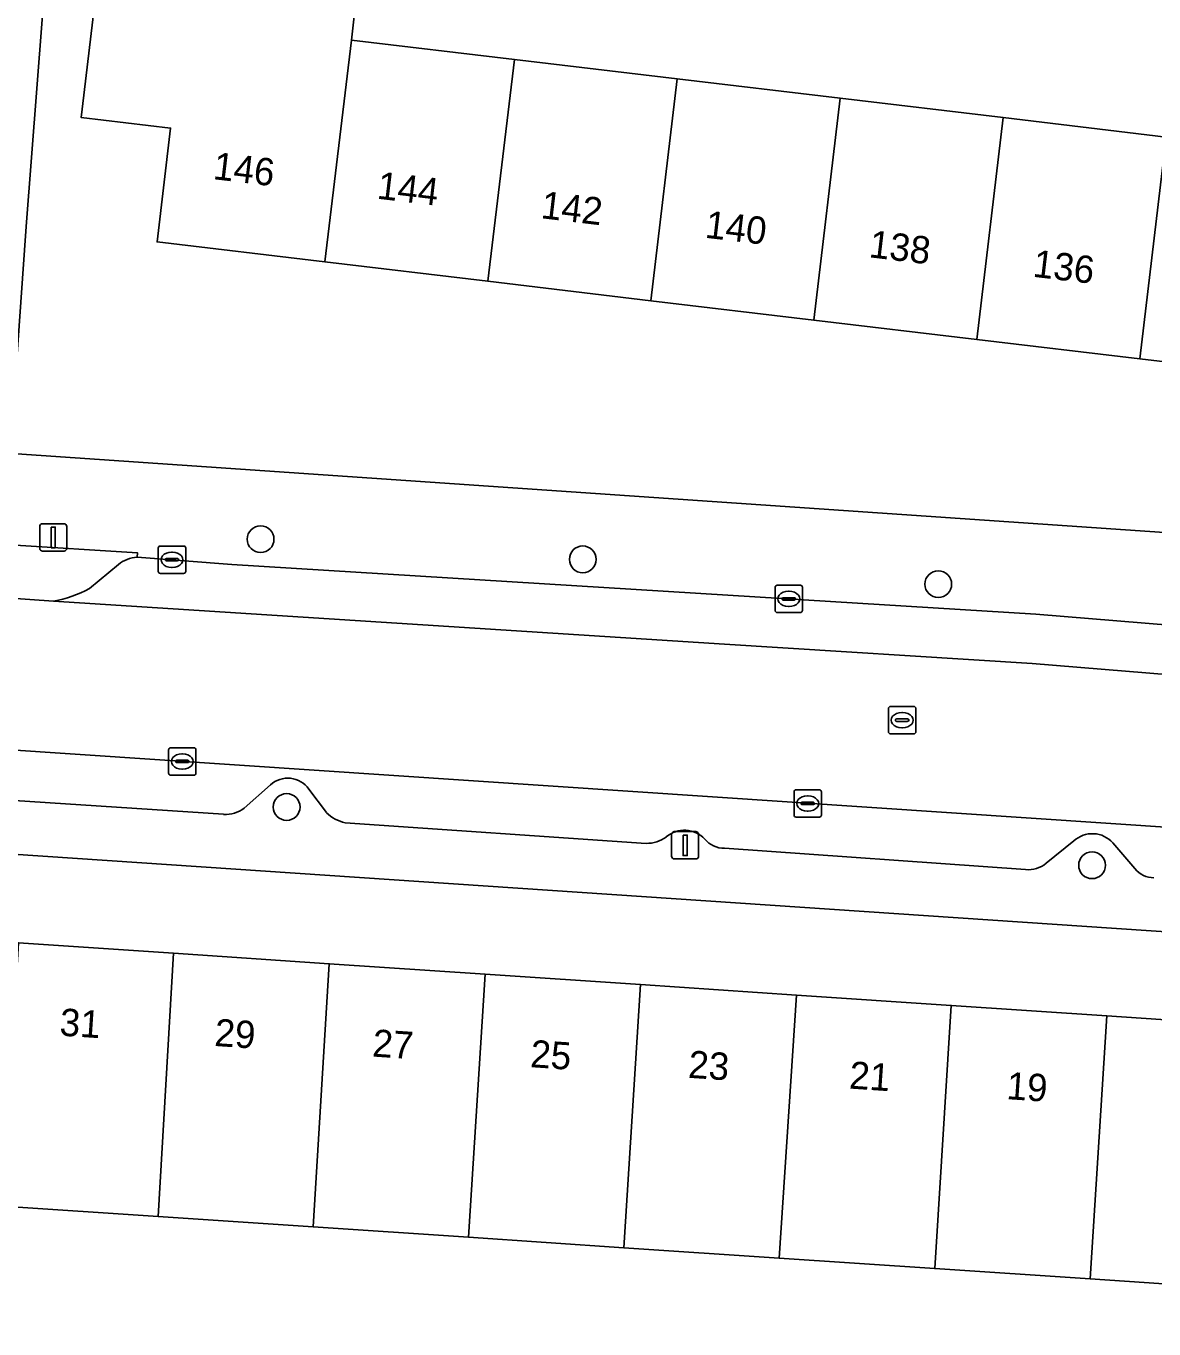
# Model space of a CAD drawing. Extents: x 159053 to 160042, y 380449 to 381423.
# Drawn here: x 159418.74 to 159459.97, y 381158.52 to 381206.15 of the extents above; entities that cross this region are included whole.
import ezdxf

# ---------------------------------------------------------------- set-up
doc = ezdxf.new("R2010")
doc.units = 0
for name, color, linetype in [('IMGEO_Boom', 7, 'Continuous'), ('IMGEO_Erf', 7, 'Continuous'), ('IMGEO_Kolk', 7, 'Continuous'), ('IMGEO_Lichtmast', 7, 'Continuous'), ('IMGEO_Muur', 7, 'Continuous'), ('IMGEO_Pand', 7, 'Continuous'), ('IMGEO_Pand_nummerreeks', 7, 'Continuous'), ('IMGEO_Parkeervlak_open', 7, 'Continuous'), ('IMGEO_Rijbaan_lokaal_open', 7, 'Continuous'), ('IMGEO_Rioolput', 7, 'Continuous'), ('IMGEO_Voetpad_open', 7, 'Continuous')]:
    doc.layers.add(name, color=color, linetype=linetype)

msp = doc.modelspace()

# ---------------------------------------------------------------- linework, layer by layer
at = {"layer": 'IMGEO_Boom'}
for centre in [(159427.311, 381187.389), (159439.091, 381186.652), (159452.089, 381185.745), (159428.264, 381177.598), (159457.712, 381175.468)]:
    msp.add_circle(centre, 0.489, dxfattribs=at)
at = {"layer": 'IMGEO_Erf'}
for points in [[(159418.399, 381190.504), (159489.16, 381185.654), (159488.937, 381187.416), (159485.126, 381213.338)], [(159465.413, 381193.271), (159459.455, 381193.98), (159453.498, 381194.69), (159447.54, 381195.399), (159441.582, 381196.108), (159435.624, 381196.818), (159429.666, 381197.527), (159423.527, 381198.258), (159424.023, 381202.419), (159420.747, 381202.811), (159421.64, 381210.288)], [(159431.024, 381209.168), (159430.632, 381205.639), (159436.59, 381204.93), (159442.548, 381204.22), (159448.506, 381203.511), (159454.464, 381202.802), (159460.421, 381202.092)], [(159419.521, 381208.929), (159418.746, 381198.827), (159418.155, 381190.521)], [(159465.572, 381146.862), (159463.56, 381159.946), (159457.638, 381160.343), (159451.96, 381160.723), (159446.274, 381161.104), (159440.588, 381161.485), (159434.913, 381161.865), (159429.234, 381162.245), (159423.569, 381162.624), (159417.883, 381163.005), (159412.393, 381163.373), (159412.184, 381163.387), (159412.031, 381160.979), (159409.33, 381161.165), (159408.933, 381163.61), (159406.07, 381163.806), (159403.458, 381163.985), (159402.742, 381161.616), (159399.854, 381161.814), (159399.452, 381156.561)]]:
    msp.add_lwpolyline(points, dxfattribs=at)
msp.add_lwpolyline([(159400.883, 381177.042), (159400.666, 381173.825), (159406.716, 381173.419), (159412.792, 381173.011), (159418.457, 381172.631), (159424.13, 381172.25), (159429.823, 381171.867), (159435.525, 381171.485), (159441.199, 381171.104), (159446.901, 381170.721), (159452.564, 381170.341), (159458.247, 381169.959), (159464.177, 381169.561), (159464.393, 381172.763)], close=True, dxfattribs=at)
at = {"layer": 'IMGEO_Kolk'}
for p, q in [((159423.571, 381186.212), (159423.571, 381187.064)), ((159423.646, 381187.138), (159424.498, 381187.138)), ((159424.059, 381186.918), (159424.084, 381186.918)), ((159424.572, 381187.064), (159424.572, 381186.212)), ((159423.83, 381186.632), (159423.83, 381186.644)), ((159424.268, 381186.595), (159423.87, 381186.595)), ((159423.873, 381186.681), (159424.271, 381186.681)), ((159424.082, 381186.358), (159424.057, 381186.358)), ((159424.314, 381186.644), (159424.314, 381186.632)), ((159424.498, 381186.138), (159423.646, 381186.138)), ((159446.122, 381184.781), (159446.122, 381185.633)), ((159446.197, 381185.707), (159447.049, 381185.707)), ((159446.61, 381185.487), (159446.635, 381185.487)), ((159447.123, 381185.633), (159447.123, 381184.781)), ((159446.381, 381185.201), (159446.381, 381185.213)), ((159446.819, 381185.164), (159446.421, 381185.164)), ((159446.424, 381185.25), (159446.822, 381185.25)), ((159446.633, 381184.927), (159446.608, 381184.927)), ((159446.865, 381185.213), (159446.865, 381185.201)), ((159447.049, 381184.707), (159446.197, 381184.707)), ((159423.948, 381178.836), (159423.948, 381179.688)), ((159424.023, 381179.762), (159424.875, 381179.762)), ((159424.949, 381179.688), (159424.949, 381178.836)), ((159424.207, 381179.256), (159424.207, 381179.268)), ((159424.645, 381179.219), (159424.247, 381179.219)), ((159424.25, 381179.305), (159424.648, 381179.305)), ((159424.436, 381179.542), (159424.461, 381179.542)), ((159424.691, 381179.268), (159424.691, 381179.256)), ((159424.875, 381178.762), (159424.023, 381178.762)), ((159424.459, 381178.982), (159424.434, 381178.982)), ((159446.89, 381178.227), (159447.742, 381178.227)), ((159446.815, 381177.301), (159446.815, 381178.153)), ((159447.074, 381177.721), (159447.074, 381177.733)), ((159447.117, 381177.77), (159447.515, 381177.77)), ((159447.303, 381178.007), (159447.328, 381178.007)), ((159447.558, 381177.733), (159447.558, 381177.721)), ((159447.816, 381178.153), (159447.816, 381177.301)), ((159447.512, 381177.684), (159447.114, 381177.684)), ((159447.326, 381177.447), (159447.301, 381177.447)), ((159447.742, 381177.227), (159446.89, 381177.227))]:
    msp.add_line(p, q, dxfattribs=at)
for points in [[(159423.571, 381186.212), (159423.571, 381187.064)], [(159423.646, 381187.138), (159424.498, 381187.138)], [(159424.572, 381187.064), (159424.572, 381186.212)], [(159424.498, 381186.138), (159423.646, 381186.138)], [(159446.122, 381184.781), (159446.122, 381185.633)], [(159446.197, 381185.707), (159447.049, 381185.707)], [(159447.123, 381185.633), (159447.123, 381184.781)], [(159447.049, 381184.707), (159446.197, 381184.707)], [(159423.948, 381178.836), (159423.948, 381179.688)], [(159424.023, 381179.762), (159424.875, 381179.762)], [(159424.949, 381179.688), (159424.949, 381178.836)], [(159424.875, 381178.762), (159424.023, 381178.762)], [(159446.89, 381178.227), (159447.742, 381178.227)], [(159446.815, 381177.301), (159446.815, 381178.153)], [(159447.816, 381178.153), (159447.816, 381177.301)], [(159447.742, 381177.227), (159446.89, 381177.227)]]:
    msp.add_lwpolyline(points, dxfattribs=at)
for centre, radius, start, end in [((159423.648, 381187.062), 0.0765, 91.552, 178.448), ((159423.648, 381187.062), 0.0765, 91.552, 178.448), ((159424.496, 381187.062), 0.0765, 1.552, 88.448), ((159424.496, 381187.062), 0.0765, 1.552, 88.448), ((159423.87, 381186.641), 0.0403, 85.8775, 175.7526), ((159423.867, 381186.631), 0.0366, 178.938, 274.7102), ((159424.271, 381186.638), 0.043, 264.8664, 352.4533), ((159424.275, 381186.643), 0.0386, 1.7309, 96.639), ((159423.648, 381186.214), 0.0765, 181.552, 268.448), ((159423.648, 381186.214), 0.0765, 181.552, 268.448), ((159424.496, 381186.214), 0.0765, 271.552, 358.448), ((159424.496, 381186.214), 0.0765, 271.552, 358.448), ((159446.199, 381185.631), 0.0765, 91.552, 178.448), ((159446.199, 381185.631), 0.0765, 91.552, 178.448), ((159447.047, 381185.631), 0.0765, 1.552, 88.448), ((159447.047, 381185.631), 0.0765, 1.552, 88.448), ((159446.421, 381185.21), 0.0403, 85.8775, 175.7526), ((159446.418, 381185.2), 0.0366, 178.938, 274.7102), ((159446.822, 381185.207), 0.043, 264.8664, 352.4533), ((159446.826, 381185.212), 0.0386, 1.7309, 96.639), ((159446.199, 381184.783), 0.0765, 181.552, 268.448), ((159446.199, 381184.783), 0.0765, 181.552, 268.448), ((159447.047, 381184.783), 0.0765, 271.552, 358.448), ((159447.047, 381184.783), 0.0765, 271.552, 358.448), ((159424.025, 381179.686), 0.0765, 91.552, 178.448), ((159424.025, 381179.686), 0.0765, 91.552, 178.448), ((159424.873, 381179.686), 0.0765, 1.552, 88.448), ((159424.873, 381179.686), 0.0765, 1.552, 88.448), ((159424.247, 381179.265), 0.0403, 85.8775, 175.7526), ((159424.244, 381179.255), 0.0366, 178.938, 274.7102), ((159424.648, 381179.262), 0.043, 264.8664, 352.4533), ((159424.652, 381179.267), 0.0386, 1.7309, 96.639), ((159424.025, 381178.838), 0.0765, 181.552, 268.448), ((159424.025, 381178.838), 0.0765, 181.552, 268.448), ((159424.873, 381178.838), 0.0765, 271.552, 358.448), ((159424.873, 381178.838), 0.0765, 271.552, 358.448), ((159446.892, 381178.151), 0.0765, 91.552, 178.448), ((159446.892, 381178.151), 0.0765, 91.552, 178.448), ((159447.74, 381178.151), 0.0765, 1.552, 88.448), ((159447.74, 381178.151), 0.0765, 1.552, 88.448), ((159447.114, 381177.73), 0.0403, 85.8775, 175.7526), ((159447.111, 381177.72), 0.0366, 178.938, 274.7102), ((159447.515, 381177.727), 0.043, 264.8664, 352.4533), ((159447.519, 381177.732), 0.0386, 1.7309, 96.639), ((159446.892, 381177.303), 0.0765, 181.552, 268.448), ((159446.892, 381177.303), 0.0765, 181.552, 268.448), ((159447.74, 381177.303), 0.0765, 271.552, 358.448), ((159447.74, 381177.303), 0.0765, 271.552, 358.448)]:
    msp.add_arc(centre, radius, start, end, dxfattribs=at)
for centre, major_axis, ratio, start_param, end_param in [((159424.058, 381186.638), (-0.387, 0.002), 0.722429, 4.712389, 7.853982), ((159424.083, 381186.638), (-0.39, 0.002), 0.717154, 1.570796, 4.712389), ((159446.609, 381185.207), (-0.387, 0.002), 0.722429, 4.712389, 7.853982), ((159446.634, 381185.207), (-0.39, 0.002), 0.717154, 1.570796, 4.712389), ((159424.435, 381179.262), (-0.387, 0.002), 0.722429, 4.712389, 7.853982), ((159424.46, 381179.262), (-0.39, 0.002), 0.717154, 1.570796, 4.712389), ((159447.302, 381177.727), (-0.387, 0.002), 0.722429, 4.712389, 7.853982), ((159447.327, 381177.727), (-0.39, 0.002), 0.717154, 1.570796, 4.712389)]:
    msp.add_ellipse(centre, major_axis=major_axis, ratio=ratio, start_param=start_param, end_param=end_param, dxfattribs=at)
at = {"layer": 'IMGEO_Lichtmast'}
for p, q in [((159419.235, 381187.054), (159419.235, 381187.854)), ((159419.235, 381187.854), (159419.235, 381187.054)), ((159419.335, 381187.954), (159420.125, 381187.954)), ((159420.125, 381187.954), (159419.335, 381187.954)), ((159420.225, 381187.854), (159420.225, 381187.054)), ((159420.225, 381187.054), (159420.225, 381187.854)), ((159420.125, 381186.954), (159419.335, 381186.954)), ((159419.335, 381186.954), (159420.125, 381186.954)), ((159442.338, 381175.799), (159442.338, 381176.599)), ((159442.338, 381176.599), (159442.338, 381175.799)), ((159442.438, 381176.699), (159443.228, 381176.699)), ((159443.228, 381176.699), (159442.438, 381176.699)), ((159443.328, 381176.599), (159443.328, 381175.799)), ((159443.328, 381175.799), (159443.328, 381176.599)), ((159443.228, 381175.699), (159442.438, 381175.699)), ((159442.438, 381175.699), (159443.228, 381175.699))]:
    msp.add_line(p, q, dxfattribs=at)
for points in [[(159419.655, 381187.829), (159419.805, 381187.829), (159419.805, 381187.079), (159419.655, 381187.079), (159419.655, 381187.829)], [(159442.758, 381176.574), (159442.908, 381176.574), (159442.908, 381175.824), (159442.758, 381175.824), (159442.758, 381176.574)]]:
    msp.add_lwpolyline(points, dxfattribs=at)
for centre, start, end in [((159419.335, 381187.854), 90, 180), ((159419.335, 381187.854), 90, 180), ((159420.125, 381187.854), 0, 90), ((159420.125, 381187.854), 360, 90), ((159419.335, 381187.054), 180, 270), ((159419.335, 381187.054), 180, 270), ((159420.125, 381187.054), 270, 0), ((159420.125, 381187.054), 270, 0), ((159442.438, 381176.599), 90, 180), ((159442.438, 381176.599), 90, 180), ((159443.228, 381176.599), 0, 90), ((159443.228, 381176.599), 360, 90), ((159442.438, 381175.799), 180, 270), ((159442.438, 381175.799), 180, 270), ((159443.228, 381175.799), 270, 0), ((159443.228, 381175.799), 270, 0)]:
    msp.add_arc(centre, 0.1, start, end, dxfattribs=at)
at = {"layer": 'IMGEO_Muur'}
msp.add_lwpolyline([(159418.746, 381198.827), (159419.521, 381208.929)], dxfattribs=at)
at = {"layer": 'IMGEO_Pand'}
for points in [[(159430.632, 381205.639), (159431.024, 381209.168), (159421.64, 381210.288), (159420.747, 381202.811), (159424.023, 381202.419), (159423.527, 381198.258), (159429.666, 381197.527)], [(159430.632, 381205.639), (159429.666, 381197.527), (159435.624, 381196.818), (159436.59, 381204.93)], [(159435.624, 381196.818), (159441.582, 381196.108), (159442.548, 381204.22), (159436.59, 381204.93)], [(159441.582, 381196.108), (159447.54, 381195.399), (159448.506, 381203.511), (159442.548, 381204.22)], [(159454.464, 381202.802), (159448.506, 381203.511), (159447.54, 381195.399), (159453.498, 381194.69)], [(159459.455, 381193.98), (159460.421, 381202.092), (159454.464, 381202.802), (159453.498, 381194.69)], [(159459.455, 381193.98), (159465.413, 381193.271), (159466.379, 381201.383), (159460.421, 381202.092)], [(159423.569, 381162.624), (159424.13, 381172.25), (159418.457, 381172.631), (159417.883, 381163.005)], [(159429.234, 381162.245), (159429.823, 381171.867), (159424.13, 381172.25), (159423.569, 381162.624)], [(159429.234, 381162.245), (159434.913, 381161.865), (159435.525, 381171.485), (159429.823, 381171.867)], [(159440.588, 381161.485), (159441.199, 381171.104), (159435.525, 381171.485), (159434.913, 381161.865)], [(159440.588, 381161.485), (159446.274, 381161.104), (159446.901, 381170.721), (159441.199, 381171.104)], [(159446.274, 381161.104), (159451.96, 381160.723), (159452.564, 381170.341), (159446.901, 381170.721)], [(159457.638, 381160.343), (159458.247, 381169.959), (159452.564, 381170.341), (159451.96, 381160.723)], [(159457.638, 381160.343), (159463.56, 381159.946), (159463.857, 381164.572), (159464.177, 381169.561), (159458.247, 381169.959)]]:
    msp.add_lwpolyline(points, close=True, dxfattribs=at)
at = {"layer": 'IMGEO_Parkeervlak_open'}
for points in [[(159422.111, 381186.468), (159421.056, 381185.587)], [(159479.821, 381182.74), (159478.72, 381182.801), (159472.676, 381183.243), (159455.655, 381184.645), (159444.396, 381185.344), (159426.257, 381186.469), (159422.8, 381186.735)], [(159419.745, 381185.125), (159444.275, 381183.548), (159455.525, 381182.85), (159482.078, 381180.662)], [(159487.911, 381173.518), (159488.858, 381174.48), (159489.604, 381174.872), (159487.158, 381175.068), (159371.374, 381182.825)], [(159426.706, 381177.56), (159427.671, 381178.407)], [(159429.073, 381178.251), (159429.724, 381177.391)], [(159414.944, 381178.056), (159425.958, 381177.33)], [(159430.405, 381177.025), (159441.408, 381176.269)], [(159456.029, 381175.539), (159457.043, 381176.356)], [(159458.471, 381176.284), (159459.279, 381175.345)], [(159444.275, 381176.093), (159455.277, 381175.309)]]:
    msp.add_lwpolyline(points, dxfattribs=at)
for centre, radius, start, end in [((159422.909, 381185.43), 1.309, 94.794, 127.5705), ((159419.035, 381189.232), 4.168, 279.8138, 299.0114), ((159428.304, 381177.718), 0.936, 34.721, 132.5807), ((159426.048, 381178.368), 1.042, 265.0399, 309.144), ((159430.638, 381178.275), 1.272, 224.0477, 259.4411), ((159441.442, 381177.432), 1.164, 268.3257, 306.8453), ((159442.807, 381175.723), 1.025, 43.1036, 130.586), ((159444.245, 381176.978), 0.885, 218.8019, 271.9509), ((159457.722, 381175.627), 0.996, 41.2614, 132.9658), ((159455.388, 381176.291), 0.988, 263.5554, 310.4572), ((159459.986, 381175.917), 0.909, 218.9965, 269.2668)]:
    msp.add_arc(centre, radius, start, end, dxfattribs=at)
at = {"layer": 'IMGEO_Rijbaan_lokaal_open'}
msp.add_lwpolyline([(159418.746, 381198.827), (159419.521, 381208.929), (159414.538, 381209.296), (159413.749, 381198.987), (159413.137, 381190.868), (159418.155, 381190.521)], close=True, dxfattribs=at)
for points in [[(159482.078, 381180.662), (159455.525, 381182.85), (159444.275, 381183.548), (159419.745, 381185.125), (159410.545, 381185.773), (159398.502, 381186.692), (159371.994, 381188.49), (159359.323, 381189.387), (159340.654, 381190.693), (159337.916, 381190.875), (159332.905, 381191.207), (159309.922, 381192.73), (159287.147, 381194.26), (159278.1, 381194.857), (159274.38, 381195.177), (159273.367, 381195.267), (159264.523, 381195.918), (159264.142, 381189.576), (159270.165, 381189.159), (159290.318, 381187.762), (159293.502, 381187.602), (159310.558, 381186.943)], [(159311.37, 381186.961), (159314.829, 381186.674), (159327.267, 381185.896), (159339.334, 381185.09), (159355.92, 381183.977), (159359.695, 381183.717), (159368.882, 381183.022), (159371.374, 381182.825), (159487.158, 381175.068), (159489.604, 381174.872), (159490.216, 381174.956), (159490.385, 381174.858)]]:
    msp.add_lwpolyline(points, dxfattribs=at)
at = {"layer": 'IMGEO_Rioolput'}
for p, q in [((159450.268, 381180.347), (159450.268, 381181.199)), ((159450.343, 381181.273), (159451.195, 381181.273)), ((159450.756, 381181.053), (159450.781, 381181.053)), ((159451.269, 381181.199), (159451.269, 381180.347)), ((159450.527, 381180.767), (159450.527, 381180.779)), ((159450.965, 381180.73), (159450.567, 381180.73)), ((159450.57, 381180.816), (159450.968, 381180.816)), ((159451.011, 381180.779), (159451.011, 381180.767)), ((159451.195, 381180.273), (159450.343, 381180.273)), ((159450.779, 381180.493), (159450.754, 381180.493))]:
    msp.add_line(p, q, dxfattribs=at)
for points in [[(159450.268, 381180.347), (159450.268, 381181.199)], [(159450.343, 381181.273), (159451.195, 381181.273)], [(159451.269, 381181.199), (159451.269, 381180.347)], [(159451.195, 381180.273), (159450.343, 381180.273)]]:
    msp.add_lwpolyline(points, dxfattribs=at)
for centre, radius, start, end in [((159450.345, 381181.197), 0.0765, 91.552, 178.448), ((159450.345, 381181.197), 0.0765, 91.552, 178.448), ((159451.193, 381181.197), 0.0765, 1.552, 88.448), ((159451.193, 381181.197), 0.0765, 1.552, 88.448), ((159450.567, 381180.776), 0.0403, 85.8775, 175.7526), ((159450.564, 381180.766), 0.0366, 178.938, 274.7102), ((159450.968, 381180.773), 0.043, 264.8664, 352.4533), ((159450.972, 381180.778), 0.0386, 1.7309, 96.639), ((159450.345, 381180.349), 0.0765, 181.552, 268.448), ((159450.345, 381180.349), 0.0765, 181.552, 268.448), ((159451.193, 381180.349), 0.0765, 271.552, 358.448), ((159451.193, 381180.349), 0.0765, 271.552, 358.448)]:
    msp.add_arc(centre, radius, start, end, dxfattribs=at)
for centre, major_axis, ratio, start_param, end_param in [((159450.755, 381180.773), (-0.387, 0.002), 0.722429, 4.712389, 7.853982), ((159450.78, 381180.773), (-0.39, 0.002), 0.717154, 1.570796, 4.712389)]:
    msp.add_ellipse(centre, major_axis=major_axis, ratio=ratio, start_param=start_param, end_param=end_param, dxfattribs=at)
at = {"layer": 'IMGEO_Voetpad_open'}
for points in [[(159418.399, 381190.504), (159418.138, 381187.184), (159422.811, 381186.885), (159422.8, 381186.735), (159426.257, 381186.469), (159444.396, 381185.344), (159455.655, 381184.645), (159472.676, 381183.243), (159478.72, 381182.801), (159479.821, 381182.74)], [(159422.8, 381186.735), (159422.811, 381186.885), (159418.138, 381187.184), (159418.399, 381190.504)], [(159491.782, 381185.731), (159489.16, 381185.654), (159418.399, 381190.504)], [(159421.056, 381185.587), (159422.111, 381186.468)], [(159410.545, 381185.773), (159419.745, 381185.125)], [(159312.209, 381183.497), (159318.756, 381183.227), (159332.046, 381182.37), (159331.815, 381178.679), (159333.248, 381178.562), (159335.834, 381178.383), (159339.359, 381178.144), (159339.406, 381178.814), (159339.483, 381179.88), (159356.805, 381178.73), (159356.901, 381179.946), (159374.158, 381178.842), (159399.325, 381177.147), (159400.883, 381177.042), (159464.393, 381172.763), (159465.838, 381172.666), (159491.067, 381170.966), (159495.274, 381170.535)], [(159427.671, 381178.407), (159426.706, 381177.56)], [(159429.724, 381177.391), (159429.073, 381178.251)], [(159425.958, 381177.33), (159414.944, 381178.056)], [(159441.408, 381176.269), (159430.405, 381177.025)], [(159457.043, 381176.356), (159456.029, 381175.539)], [(159459.279, 381175.345), (159458.471, 381176.284)], [(159455.277, 381175.309), (159444.275, 381176.093)]]:
    msp.add_lwpolyline(points, dxfattribs=at)
for centre, radius, start, end in [((159422.909, 381185.43), 1.309, 94.794, 127.5705), ((159419.035, 381189.232), 4.168, 279.8138, 299.0114), ((159428.304, 381177.718), 0.936, 34.721, 132.5807), ((159426.048, 381178.368), 1.042, 265.0399, 309.144), ((159430.638, 381178.275), 1.272, 224.0477, 259.4411), ((159441.442, 381177.432), 1.164, 268.3257, 306.8453), ((159442.807, 381175.723), 1.025, 43.1036, 130.586), ((159444.245, 381176.978), 0.885, 218.8019, 271.9509), ((159457.722, 381175.627), 0.996, 41.2614, 132.9658), ((159455.388, 381176.291), 0.988, 263.5554, 310.4572), ((159459.986, 381175.917), 0.909, 218.9965, 269.2668)]:
    msp.add_arc(centre, radius, start, end, dxfattribs=at)

# ---------------------------------------------------------------- texts
at = {"layer": 'IMGEO_Pand_nummerreeks'}
for s, rotation, p in [('146', 353.2104, (159425.544, 381200.556)), ('144', 353.2104, (159431.539, 381199.842)), ('142', 353.2104, (159437.531, 381199.128)), ('140', 353.2104, (159443.532, 381198.414)), ('138', 353.2104, (159449.526, 381197.7)), ('136', 353.2104, (159455.517, 381196.987)), ('31', 356.159, (159419.943, 381169.244)), ('29', 356.159, (159425.604, 381168.863)), ('27', 356.159, (159431.377, 381168.476)), ('25', 356.159, (159437.151, 381168.088)), ('23', 356.159, (159442.925, 381167.7)), ('21', 356.159, (159448.811, 381167.306)), ('19', 356.159, (159454.563, 381166.919))]:
    msp.add_text(s, height=1, rotation=rotation, dxfattribs=at).set_placement(p)

doc.saveas('drawing.dxf')
